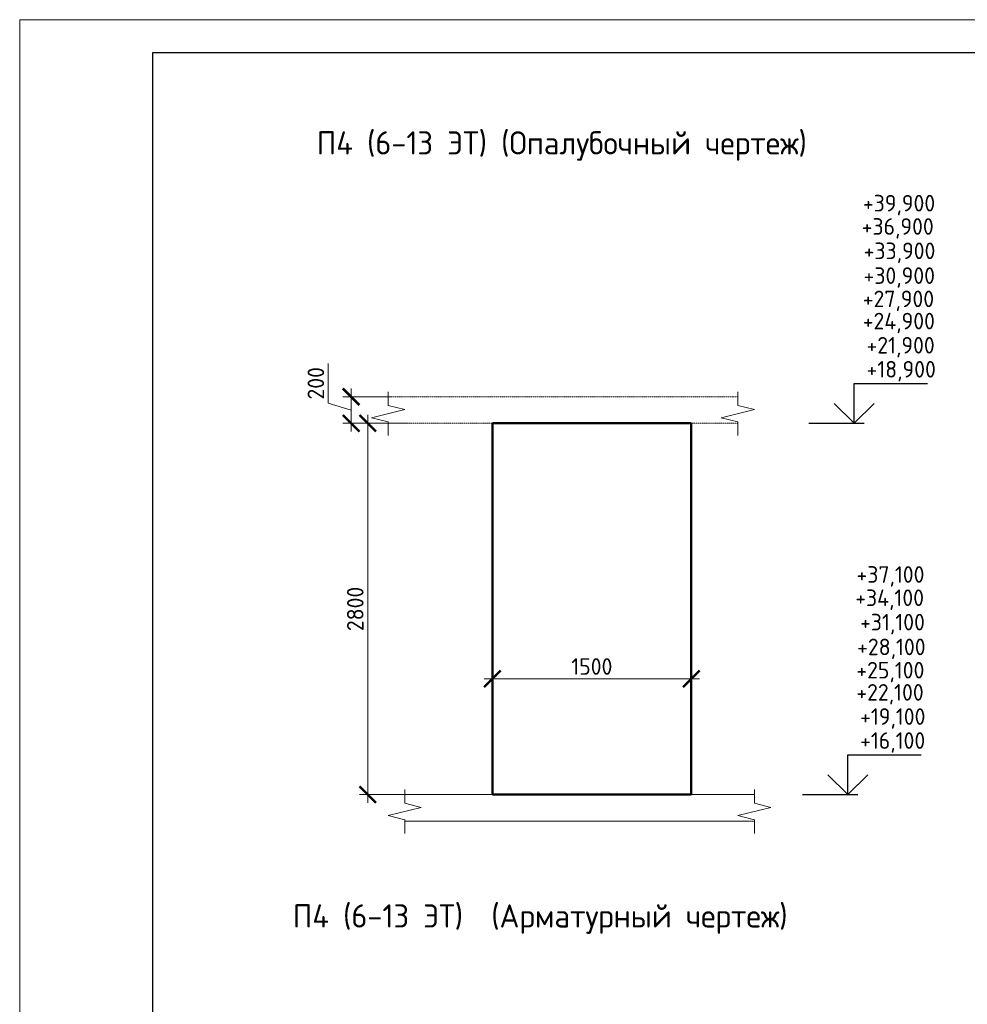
# Model space of a CAD drawing. Header units: millimetres. Extents: x 369815 to 1481759, y -423071 to -27917.
# Tile 212 of 380: x 587946 to 602234, y -250723 to -235873. Entities that reach past the tile are written whole.
import ezdxf

# ---------------------------------------------------------------- set-up
doc = ezdxf.new("R2010")
doc.units = ezdxf.units.MM
doc.linetypes.add('01 Штриховая _4 мм_', pattern=[6, 3.5, -2.5])
for name, color, linetype, lineweight in [('AF_Perekritie', 90, 'Continuous', 18), ('AF_Stena', 90, 'Continuous', 18), ('KR_Fundament', 253, 'Continuous', 18), ('РАЗМЕРЫ', 1, 'Continuous', 9), ('ТОНКИЕ', 7, 'Continuous', 9)]:
    doc.layers.add(name, color=color, linetype=linetype, lineweight=lineweight)
doc.layers.add('ТОЛСТЫЕ_ОСНОВНЫЕ', color=6, linetype='Continuous')
doc.styles.add('GOST-2.304_Type-B', font='GOST_Common.ttf')
doc.dimstyles.new('мой 25', dxfattribs={"dimscale": 100, "dimtxt": 2.5, "dimasz": 2.5, "dimexe": 1.25, "dimexo": 0.625, "dimtad": 1, "dimdec": 0, "dimlfac": 0.5, "dimtxsty": 'GOST-2.304_Type-B', "dimblk": 'ARCHTICK', "dimcen": 2.5, "dimdle": 1.25, "dimaunit": 1, "dimadec": 1, "dimazin": 2, "dimtfac": 1, "dimtdec": 0, "dimtmove": 1, "dimatfit": 3, "dimfxl": 6, "dimfxlon": 1, "dimtfill": 1, "dimlwd": -1, "dimlwe": -1, "dimarcsym": 0})

# ---------------------------------------------------------------- blocks, each defined once
blk = doc.blocks.new('_ArchTick')
at = {"color": 0, "linetype": 'ByBlock', "const_width": 0.15}
blk.add_lwpolyline([(-0.5, -0.5), (0.5, 0.5)], dxfattribs=at)
blk = doc.blocks.new('*D890')
at = {"layer": 'DEFPOINTS', "color": 0, "transparency": 16777216}
for p in [(595073, -244017), (598073, -244017), (598073, -245815)]:
    blk.add_point(p, dxfattribs=at)
at = {"layer": 'РАЗМЕРЫ', "color": 0, "linetype": 'Continuous', "transparency": 16777216}
for p, q in [((595073, -245215), (595073, -245940)), ((598073, -245215), (598073, -245940)), ((594948, -245815), (598198, -245815))]:
    blk.add_line(p, q, dxfattribs=at)
at = {"layer": 'РАЗМЕРЫ', "color": 0, "transparency": 16777216, "xscale": 250, "yscale": 250, "zscale": 250, "rotation": 180}
blk.add_blockref('_ArchTick', (595073, -245815), dxfattribs=at)
at = {"layer": 'РАЗМЕРЫ', "color": 0, "transparency": 16777216, "xscale": 250, "yscale": 250, "zscale": 250}
blk.add_blockref('_ArchTick', (598073, -245815), dxfattribs=at)
at = {"layer": 'РАЗМЕРЫ', "color": 0, "transparency": 16777216, "insert": (596573, -245628), "char_height": 250, "attachment_point": 5, "style": 'GOST-2.304_Type-B', "bg_fill": 3, "box_fill_scale": 1.1, "bg_fill_color": 256, "bg_fill_true_color": 13158600, "bg_fill_transparency": 0}
blk.add_mtext('1500', dxfattribs=at)
blk = doc.blocks.new('*D905')
at = {"layer": 'DEFPOINTS', "color": 0, "transparency": 16777216}
for p in [(593862, -241560), (592944, -241960), (593862, -241960)]:
    blk.add_point(p, dxfattribs=at)
at = {"layer": 'РАЗМЕРЫ', "color": 0, "linetype": 'Continuous', "transparency": 16777216}
for p, q in [((592600, -241657), (592600, -241057)), ((592944, -241435), (592944, -242085)), ((593544, -241560), (592819, -241560)), ((592944, -241760), (592600, -241657)), ((593544, -241960), (592819, -241960))]:
    blk.add_line(p, q, dxfattribs=at)
at = {"layer": 'РАЗМЕРЫ', "color": 0, "transparency": 16777216, "xscale": 250, "yscale": 250, "zscale": 250}
for p, rotation in [((592944, -241560), 90), ((592944, -241960), 270)]:
    blk.add_blockref('_ArchTick', p, dxfattribs=dict(at, rotation=rotation))
at = {"layer": 'РАЗМЕРЫ', "color": 0, "transparency": 16777216, "insert": (592412, -241357), "char_height": 250, "attachment_point": 5, "rotation": 90, "style": 'GOST-2.304_Type-B', "bg_fill": 3, "box_fill_scale": 1.1, "bg_fill_color": 256, "bg_fill_true_color": 13158600, "bg_fill_transparency": 0}
blk.add_mtext('200', dxfattribs=at)
blk = doc.blocks.new('*U78')
at = {"layer": 'ТОЛСТЫЕ_ОСНОВНЫЕ', "color": 6}
blk.add_lwpolyline([(20, 5), (415, 5), (415, 292), (20, 292)], close=True, dxfattribs=at)
at = {"layer": 'ТОНКИЕ'}
blk.add_lwpolyline([(0, 0), (420, 0), (420, 297), (0, 297)], close=True, dxfattribs=at)
blk = doc.blocks.new('*D907')
at = {"layer": 'DEFPOINTS', "color": 0, "transparency": 16777216}
for p in [(594112, -241960), (593194, -247560), (594671, -247560)]:
    blk.add_point(p, dxfattribs=at)
at = {"layer": 'РАЗМЕРЫ', "color": 0, "linetype": 'Continuous', "transparency": 16777216}
for p, q in [((593194, -241835), (593194, -247685)), ((593794, -241960), (593069, -241960)), ((593794, -247560), (593069, -247560))]:
    blk.add_line(p, q, dxfattribs=at)
at = {"layer": 'РАЗМЕРЫ', "color": 0, "transparency": 16777216, "xscale": 250, "yscale": 250, "zscale": 250}
for p, rotation in [((593194, -241960), 90), ((593194, -247560), 270)]:
    blk.add_blockref('_ArchTick', p, dxfattribs=dict(at, rotation=rotation))
at = {"layer": 'РАЗМЕРЫ', "color": 0, "transparency": 16777216, "insert": (593006, -244760), "char_height": 250, "attachment_point": 5, "rotation": 90, "style": 'GOST-2.304_Type-B', "bg_fill": 3, "box_fill_scale": 1.1, "bg_fill_color": 256, "bg_fill_true_color": 13158600, "bg_fill_transparency": 0}
blk.add_mtext('2800', dxfattribs=at)

msp = doc.modelspace()

# ---------------------------------------------------------------- linework, layer by layer
at = {"elevation": 3100}
for points in [[(600528.6, -241360.4), (601633.9, -241360.4)], [(600528.6, -241960.4), (600528.6, -241360.4)], [(600828.6, -241660.4), (600528.6, -241960.4), (600228.6, -241660.4)], [(599844, -241960.4), (600678.6, -241960.4)], [(600431.9, -246960.4), (601537.1, -246960.4)], [(600431.9, -247560.4), (600431.9, -246960.4)], [(600731.9, -247260.4), (600431.9, -247560.4), (600131.9, -247260.4)], [(599747.3, -247560.4), (600581.9, -247560.4)]]:
    msp.add_lwpolyline(points, dxfattribs=at)
at = {"layer": 'AF_Perekritie', "linetype": '01 Штриховая _4 мм_', "lineweight": 9}
for p, q in [((598692.8, -241560.4, 3100), (593502, -241560.4, 3100)), ((598692.9, -241560.4, 3100), (598774.3, -241560.4, 3100)), ((593502, -241960.4, 3100), (598692.8, -241960.4, 3100)), ((598774.3, -241960.4, 3100), (598692.9, -241960.4, 3100)), ((598942.9, -247560.4, 3100), (599024.3, -247560.4, 3100)), ((599024.3, -247960.4, 3100), (598942.9, -247960.4, 3100))]:
    msp.add_line(p, q, dxfattribs=at)
at = {"layer": 'AF_Stena', "lineweight": 50}
for p, q in [((598072.8, -241960.4, 3100), (595072.8, -241960.4, 3100)), ((595072.8, -241960.4, 3100), (595072.8, -247560.4, 3100)), ((598072.8, -247560.4, 3100), (598072.8, -241960.4, 3100)), ((595072.8, -247560.4, 3100), (598072.8, -247560.4, 3100))]:
    msp.add_line(p, q, dxfattribs=at)
at = {"layer": 'AF_Stena', "lineweight": 20, "elevation": 3100}
for points in [[(593502, -241635.4), (593502, -241485.4)], [(598774.3, -241635.4), (598774.3, -241485.4)], [(593752, -241752.9), (593252, -241877.9)], [(593502, -241635.4), (593502, -241690.4)], [(593502, -241690.4), (593752, -241752.9)], [(599024.3, -241752.9), (598524.3, -241877.9)], [(598774.3, -241635.4), (598774.3, -241690.4)], [(598774.3, -241690.4), (599024.3, -241752.9)], [(593252, -241877.9), (593502, -241940.4)], [(598524.3, -241877.9), (598774.3, -241940.4)], [(593502, -241940.4), (593502, -241995.4)], [(593502, -241995.4), (593502, -242145.4)], [(598774.3, -241940.4), (598774.3, -241995.4)], [(598774.3, -241995.4), (598774.3, -242145.4)], [(599024.3, -247635.4), (599024.3, -247485.4)], [(599024.3, -247635.4), (599024.3, -247690.4)], [(599024.3, -247690.4), (599274.3, -247752.9)], [(599274.3, -247752.9), (598774.3, -247877.9)], [(593502, -247877.9), (593752, -247940.4)], [(593752, -247940.4), (593752, -247995.4)], [(598774.3, -247877.9), (599024.3, -247940.4)], [(599024.3, -247940.4), (599024.3, -247995.4)], [(593752, -247995.4), (593752, -248145.4)], [(599024.3, -247995.4), (599024.3, -248145.4)]]:
    msp.add_lwpolyline(points, dxfattribs=at)
at = {"layer": 'KR_Fundament', "lineweight": 9}
for p, q in [((599024.3, -247560.4, 3100), (593752, -247560.4, 3100)), ((593752, -247960.4, 3100), (598942.8, -247960.4, 3100))]:
    msp.add_line(p, q, dxfattribs=at)

# ---------------------------------------------------------------- texts
at = {"style": 'GOST-2.304_Type-B'}
for s, p in [('+39,900', (600660.2, -238765.4, 3100)), ('+36,900', (600641.4, -239116.8, 3100)), ('+33,900', (600671.2, -239484.2, 3100)), ('+30,900', (600669.7, -239858, 3100)), ('+27,900', (600657.9, -240208.7, 3100)), ('+24,900', (600657.9, -240543.4, 3100)), ('+21,900', (600714.5, -240908.4, 3100)), ('+18,900', (600714.5, -241270.4, 3100)), ('+37,100', (600563.5, -244365.4, 3100)), ('+34,100', (600544.6, -244716.8, 3100)), ('+31,100', (600617.8, -245084.2, 3100)), ('+28,100', (600572.9, -245458, 3100)), ('+25,100', (600561.1, -245808.7, 3100)), ('+22,100', (600561.1, -246143.4, 3100)), ('+19,100', (600617.8, -246508.4, 3100)), ('+16,100', (600617.8, -246870.4, 3100))]:
    msp.add_text(s, height=250, dxfattribs=at).set_placement(p)
at = {"layer": 'РАЗМЕРЫ', "char_height": 350, "attachment_point": 5, "style": 'GOST-2.304_Type-B'}
for s, width, heights, insert in [('П4 (6-13 ЭТ) (Опалубочный чертеж)', 9816.088, [0], (596119.7, -237778.9, 3100)), ('П4 (6-13 ЭТ)  (Арматурный чертеж)', 10326.693, [490], (595794, -249437.7, 3100))]:
    msp.add_mtext_dynamic_manual_height_columns(s, width=width, gutter_width=625, heights=heights, dxfattribs=dict(at, insert=insert))

# ---------------------------------------------------------------- next in the draw order: dimensions: what is measured, and where the dimension line sits
at = {"layer": 'РАЗМЕРЫ', "color": 146}
dim = msp.add_linear_dim(base=(592943.5, -241960.4, 3100), p1=(593862.5, -241560.4, 3100), p2=(593862.5, -241960.4, 3100), angle=90, dimstyle='мой 25', dxfattribs=at)
dim.commit()
dim.dimension.update_dxf_attribs({"geometry": '*D905', "text_midpoint": (592412.3, -241594.7, 3100)})
at = {"layer": 'РАЗМЕРЫ', "color": 146, "true_color": 0x006272}
dim = msp.add_linear_dim(base=(598072.8, -245815.1, 3100), p1=(595072.8, -244017.1, 3100), p2=(598072.8, -244017.1, 3100), dimstyle='мой 25', dxfattribs=at)
dim.commit()
dim.dimension.update_dxf_attribs({"geometry": '*D890', "text_midpoint": (596572.8, -245627.6, 3100)})

# ---------------------------------------------------------------- next in the draw order: block references
at = {"xscale": 100, "yscale": 100, "zscale": 100}
msp.add_blockref('*U78', (587946.5, -265573.2, 3100), dxfattribs=at)

# ---------------------------------------------------------------- next in the draw order: dimensions: what is measured, and where the dimension line sits
at = {"layer": 'РАЗМЕРЫ', "color": 146}
dim = msp.add_linear_dim(base=(593193.5, -247560.4, 3100), p1=(594112.5, -241960.4, 3100), p2=(594671.2, -247560.4, 3100), angle=90, dimstyle='мой 25', dxfattribs=at)
dim.commit()
dim.dimension.update_dxf_attribs({"geometry": '*D907', "text_midpoint": (593006, -244760.4, 3100)})

# ---------------------------------------------------------------- next in the draw order: linework, layer by layer
at = {"layer": 'AF_Stena', "lineweight": 20, "elevation": 3100}
for points in [[(593752, -247635.4), (593752, -247485.4)], [(593752, -247635.4), (593752, -247690.4)], [(593752, -247690.4), (594002, -247752.9)], [(594002, -247752.9), (593502, -247877.9)]]:
    msp.add_lwpolyline(points, dxfattribs=at)
at = {"layer": 'KR_Fundament', "lineweight": 9}
msp.add_line((598942.8, -247560.4, 3100), (593752, -247560.4, 3100), dxfattribs=at)

doc.saveas('drawing.dxf')
